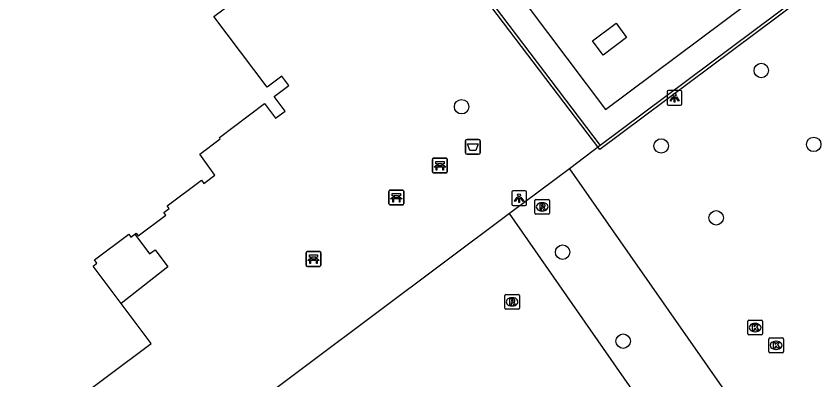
# Model space of a CAD drawing. Extents: x 161087 to 161922, y 382574 to 383873.
# Drawn here: x 161399.5 to 161454.1, y 383063 to 383087.7 of the extents above; entities that cross this region are included whole.
import ezdxf

# ---------------------------------------------------------------- set-up
doc = ezdxf.new("R2010")
doc.units = 0
for name, color, linetype in [('IMGEO_Afvalbak', 7, 'Continuous'), ('IMGEO_Bank', 7, 'Continuous'), ('IMGEO_Boom', 7, 'Continuous'), ('IMGEO_Kolk', 7, 'Continuous'), ('IMGEO_Lichtpunt', 7, 'Continuous'), ('IMGEO_Lijnafwatering', 7, 'Continuous'), ('IMGEO_Pand', 7, 'Continuous'), ('IMGEO_Rioolput', 7, 'Continuous'), ('IMGEO_Voetgangersgebied_open', 7, 'Continuous'), ('IMGEO_Voetpad_op_trap', 7, 'Continuous')]:
    doc.layers.add(name, color=color, linetype=linetype)

msp = doc.modelspace()

# ---------------------------------------------------------------- linework, layer by layer
at = {"layer": 'IMGEO_Afvalbak'}
for p, q in [((161429.916, 383078.395), (161429.916, 383079.195)), ((161429.916, 383079.195), (161429.916, 383078.395)), ((161430.016, 383079.295), (161430.806, 383079.295)), ((161430.806, 383079.295), (161430.016, 383079.295)), ((161430.906, 383079.195), (161430.906, 383078.395)), ((161430.906, 383078.395), (161430.906, 383079.195)), ((161430.806, 383078.295), (161430.016, 383078.295)), ((161430.016, 383078.295), (161430.806, 383078.295))]:
    msp.add_line(p, q, dxfattribs=at)
msp.add_lwpolyline([(161430.059, 383079.009), (161430.763, 383079.009), (161430.614, 383078.539), (161430.208, 383078.539), (161430.059, 383079.009)], dxfattribs=at)
for centre, start, end in [((161430.016, 383079.195), 90, 180), ((161430.016, 383079.195), 90, 180), ((161430.806, 383079.195), 0, 90), ((161430.806, 383079.195), 360, 90), ((161430.016, 383078.395), 180, 270), ((161430.016, 383078.395), 180, 270), ((161430.806, 383078.395), 270, 0), ((161430.806, 383078.395), 270, 0)]:
    msp.add_arc(centre, 0.1, start, end, dxfattribs=at)
at = {"layer": 'IMGEO_Bank'}
for p, q in [((161427.68, 383077.101), (161427.68, 383077.942)), ((161427.68, 383077.942), (161427.68, 383077.101)), ((161427.755, 383078.026), (161428.596, 383078.026)), ((161428.596, 383078.026), (161427.755, 383078.026)), ((161427.989, 383077.532), (161427.989, 383077.638)), ((161428.033, 383077.638), (161428.033, 383077.532)), ((161428.321, 383077.644), (161428.039, 383077.644)), ((161428.327, 383077.532), (161428.327, 383077.638)), ((161428.371, 383077.638), (161428.371, 383077.532)), ((161428.68, 383077.951), (161428.68, 383077.11)), ((161428.68, 383077.11), (161428.68, 383077.951)), ((161428.605, 383077.026), (161427.764, 383077.026)), ((161427.764, 383077.026), (161428.605, 383077.026)), ((161428.377, 383077.424), (161427.984, 383077.424)), ((161428.039, 383077.526), (161428.321, 383077.526)), ((161424.727, 383074.935), (161424.727, 383075.776)), ((161424.727, 383075.776), (161424.727, 383074.935)), ((161424.802, 383075.86), (161425.643, 383075.86)), ((161425.643, 383075.86), (161424.802, 383075.86)), ((161425.036, 383075.366), (161425.036, 383075.472)), ((161425.08, 383075.472), (161425.08, 383075.366)), ((161425.368, 383075.478), (161425.086, 383075.478)), ((161425.374, 383075.366), (161425.374, 383075.472)), ((161425.418, 383075.472), (161425.418, 383075.366)), ((161425.727, 383075.785), (161425.727, 383074.944)), ((161425.727, 383074.944), (161425.727, 383075.785)), ((161425.652, 383074.86), (161424.811, 383074.86)), ((161424.811, 383074.86), (161425.652, 383074.86)), ((161425.424, 383075.258), (161425.031, 383075.258)), ((161425.086, 383075.36), (161425.368, 383075.36)), ((161419.115, 383070.765), (161419.115, 383071.606)), ((161419.115, 383071.606), (161419.115, 383070.765)), ((161419.19, 383071.69), (161420.031, 383071.69)), ((161420.031, 383071.69), (161419.19, 383071.69)), ((161420.115, 383071.615), (161420.115, 383070.774)), ((161420.115, 383070.774), (161420.115, 383071.615)), ((161419.812, 383071.088), (161419.419, 383071.088)), ((161419.424, 383071.196), (161419.424, 383071.302)), ((161419.468, 383071.302), (161419.468, 383071.196)), ((161419.756, 383071.308), (161419.474, 383071.308)), ((161419.474, 383071.19), (161419.756, 383071.19)), ((161419.762, 383071.196), (161419.762, 383071.302)), ((161419.806, 383071.302), (161419.806, 383071.196)), ((161420.04, 383070.69), (161419.199, 383070.69)), ((161419.199, 383070.69), (161420.04, 383070.69))]:
    msp.add_line(p, q, dxfattribs=at)
for points in [[(161427.983, 383077.644), (161427.897, 383077.644), (161427.897, 383077.805), (161428.46, 383077.805), (161428.46, 383077.644), (161428.377, 383077.644)], [(161427.927, 383077.424), (161427.785, 383077.424), (161427.897, 383077.526), (161427.983, 383077.526)], [(161427.977, 383077.417), (161427.977, 383077.21), (161427.934, 383077.21), (161427.934, 383077.417)], [(161428.377, 383077.526), (161428.46, 383077.526), (161428.572, 383077.424), (161428.433, 383077.424)], [(161428.427, 383077.417), (161428.427, 383077.21), (161428.383, 383077.21), (161428.383, 383077.417)], [(161425.03, 383075.478), (161424.944, 383075.478), (161424.944, 383075.639), (161425.507, 383075.639), (161425.507, 383075.478), (161425.424, 383075.478)], [(161424.974, 383075.258), (161424.832, 383075.258), (161424.944, 383075.36), (161425.03, 383075.36)], [(161425.024, 383075.251), (161425.024, 383075.044), (161424.981, 383075.044), (161424.981, 383075.251)], [(161425.424, 383075.36), (161425.507, 383075.36), (161425.619, 383075.258), (161425.48, 383075.258)], [(161425.474, 383075.251), (161425.474, 383075.044), (161425.43, 383075.044), (161425.43, 383075.251)], [(161419.362, 383071.088), (161419.22, 383071.088), (161419.332, 383071.19), (161419.418, 383071.19)], [(161419.418, 383071.308), (161419.332, 383071.308), (161419.332, 383071.469), (161419.895, 383071.469), (161419.895, 383071.308), (161419.812, 383071.308)], [(161419.412, 383071.081), (161419.412, 383070.874), (161419.369, 383070.874), (161419.369, 383071.081)], [(161419.812, 383071.19), (161419.895, 383071.19), (161420.007, 383071.088), (161419.868, 383071.088)], [(161419.862, 383071.081), (161419.862, 383070.874), (161419.818, 383070.874), (161419.818, 383071.081)]]:
    msp.add_lwpolyline(points, dxfattribs=at)
for centre, radius, start, end in [((161427.758, 383077.948), 0.0779, 92.4484, 184.2845), ((161427.758, 383077.948), 0.0779, 92.4484, 184.2845), ((161427.982, 383077.637), 0.00671, 2.8957, 87.1043), ((161428.039, 383077.637), 0.00671, 92.8957, 177.1043), ((161428.321, 383077.637), 0.00671, 2.8957, 87.1043), ((161428.378, 383077.637), 0.00671, 92.8957, 177.1043), ((161428.602, 383077.948), 0.0779, 2.4484, 94.2845), ((161428.602, 383077.948), 0.0779, 2.4484, 94.2845), ((161427.758, 383077.104), 0.0779, 182.4484, 274.2845), ((161427.758, 383077.104), 0.0779, 182.4484, 274.2845), ((161427.927, 383077.417), 0.00671, 2.8957, 87.1043), ((161427.984, 383077.417), 0.00671, 92.8957, 177.1043), ((161427.982, 383077.533), 0.00671, 272.8957, 357.1043), ((161428.039, 383077.533), 0.00671, 182.8957, 267.1043), ((161428.321, 383077.533), 0.00671, 272.8957, 357.1043), ((161428.378, 383077.533), 0.00671, 182.8957, 267.1043), ((161428.376, 383077.417), 0.00671, 2.8957, 87.1043), ((161428.433, 383077.417), 0.00671, 92.8957, 177.1043), ((161428.602, 383077.104), 0.0779, 272.4484, 4.2845), ((161428.602, 383077.104), 0.0779, 272.4484, 4.2845), ((161424.805, 383075.782), 0.0779, 92.4484, 184.2845), ((161424.805, 383075.782), 0.0779, 92.4484, 184.2845), ((161425.029, 383075.471), 0.00671, 2.8957, 87.1043), ((161425.086, 383075.471), 0.00671, 92.8957, 177.1043), ((161425.368, 383075.471), 0.00671, 2.8957, 87.1043), ((161425.425, 383075.471), 0.00671, 92.8957, 177.1043), ((161425.649, 383075.782), 0.0779, 2.4484, 94.2845), ((161425.649, 383075.782), 0.0779, 2.4484, 94.2845), ((161424.805, 383074.938), 0.0779, 182.4484, 274.2845), ((161424.805, 383074.938), 0.0779, 182.4484, 274.2845), ((161424.974, 383075.251), 0.00671, 2.8957, 87.1043), ((161425.031, 383075.251), 0.00671, 92.8957, 177.1043), ((161425.029, 383075.367), 0.00671, 272.8957, 357.1043), ((161425.086, 383075.367), 0.00671, 182.8957, 267.1043), ((161425.368, 383075.367), 0.00671, 272.8957, 357.1043), ((161425.425, 383075.367), 0.00671, 182.8957, 267.1043), ((161425.423, 383075.251), 0.00671, 2.8957, 87.1043), ((161425.48, 383075.251), 0.00671, 92.8957, 177.1043), ((161425.649, 383074.938), 0.0779, 272.4484, 4.2845), ((161425.649, 383074.938), 0.0779, 272.4484, 4.2845), ((161419.193, 383071.612), 0.0779, 92.4484, 184.2845), ((161419.193, 383071.612), 0.0779, 92.4484, 184.2845), ((161420.037, 383071.612), 0.0779, 2.4484, 94.2845), ((161420.037, 383071.612), 0.0779, 2.4484, 94.2845), ((161419.362, 383071.081), 0.00671, 2.8957, 87.1043), ((161419.419, 383071.081), 0.00671, 92.8957, 177.1043), ((161419.417, 383071.301), 0.00671, 2.8957, 87.1043), ((161419.417, 383071.197), 0.00671, 272.8957, 357.1043), ((161419.474, 383071.301), 0.00671, 92.8957, 177.1043), ((161419.474, 383071.197), 0.00671, 182.8957, 267.1043), ((161419.756, 383071.301), 0.00671, 2.8957, 87.1043), ((161419.756, 383071.197), 0.00671, 272.8957, 357.1043), ((161419.813, 383071.301), 0.00671, 92.8957, 177.1043), ((161419.813, 383071.197), 0.00671, 182.8957, 267.1043), ((161419.811, 383071.081), 0.00671, 2.8957, 87.1043), ((161419.868, 383071.081), 0.00671, 92.8957, 177.1043), ((161419.193, 383070.768), 0.0779, 182.4484, 274.2845), ((161419.193, 383070.768), 0.0779, 182.4484, 274.2845), ((161420.037, 383070.768), 0.0779, 272.4484, 4.2845), ((161420.037, 383070.768), 0.0779, 272.4484, 4.2845)]:
    msp.add_arc(centre, radius, start, end, dxfattribs=at)
at = {"layer": 'IMGEO_Boom'}
for centre in [(161449.96, 383083.972), (161429.65, 383081.517), (161443.173, 383078.856), (161453.515, 383078.96), (161446.9, 383073.98), (161436.494, 383071.652), (161440.599, 383065.618)]:
    msp.add_circle(centre, 0.489, dxfattribs=at)
at = {"layer": 'IMGEO_Kolk'}
for p, q in [((161449.042, 383066.112), (161449.042, 383066.964)), ((161449.117, 383067.038), (161449.969, 383067.038)), ((161449.53, 383066.818), (161449.555, 383066.818)), ((161450.043, 383066.964), (161450.043, 383066.112)), ((161449.553, 383066.258), (161449.528, 383066.258)), ((161449.969, 383066.038), (161449.117, 383066.038)), ((161450.463, 383064.908), (161450.463, 383065.76)), ((161450.538, 383065.834), (161451.39, 383065.834)), ((161450.951, 383065.614), (161450.976, 383065.614)), ((161451.464, 383065.76), (161451.464, 383064.908)), ((161450.974, 383065.054), (161450.949, 383065.054)), ((161451.39, 383064.834), (161450.538, 383064.834))]:
    msp.add_line(p, q, dxfattribs=at)
for points in [[(161449.042, 383066.112), (161449.042, 383066.964)], [(161449.117, 383067.038), (161449.969, 383067.038)], [(161449.363, 383066.738), (161449.486, 383066.738), (161449.486, 383066.587), (161449.616, 383066.738), (161449.78, 383066.738), (161449.634, 383066.587), (161449.787, 383066.338), (161449.635, 383066.338), (161449.55, 383066.502), (161449.486, 383066.435), (161449.486, 383066.338), (161449.363, 383066.338), (161449.363, 383066.738)], [(161450.043, 383066.964), (161450.043, 383066.112)], [(161449.969, 383066.038), (161449.117, 383066.038)], [(161450.463, 383064.908), (161450.463, 383065.76)], [(161450.538, 383065.834), (161451.39, 383065.834)], [(161451.464, 383065.76), (161451.464, 383064.908)], [(161450.784, 383065.534), (161450.907, 383065.534), (161450.907, 383065.383), (161451.037, 383065.534), (161451.201, 383065.534), (161451.055, 383065.383), (161451.208, 383065.134), (161451.056, 383065.134), (161450.971, 383065.298), (161450.907, 383065.231), (161450.907, 383065.134), (161450.784, 383065.134), (161450.784, 383065.534)], [(161451.39, 383064.834), (161450.538, 383064.834)]]:
    msp.add_lwpolyline(points, dxfattribs=at)
for centre, start, end in [((161449.119, 383066.962), 91.552, 178.448), ((161449.119, 383066.962), 91.552, 178.448), ((161449.967, 383066.962), 1.552, 88.448), ((161449.967, 383066.962), 1.552, 88.448), ((161449.119, 383066.114), 181.552, 268.448), ((161449.119, 383066.114), 181.552, 268.448), ((161449.967, 383066.114), 271.552, 358.448), ((161449.967, 383066.114), 271.552, 358.448), ((161450.54, 383065.758), 91.552, 178.448), ((161450.54, 383065.758), 91.552, 178.448), ((161451.388, 383065.758), 1.552, 88.448), ((161451.388, 383065.758), 1.552, 88.448), ((161450.54, 383064.91), 181.552, 268.448), ((161450.54, 383064.91), 181.552, 268.448), ((161451.388, 383064.91), 271.552, 358.448), ((161451.388, 383064.91), 271.552, 358.448)]:
    msp.add_arc(centre, 0.0765, start, end, dxfattribs=at)
for centre, major_axis, ratio, start_param, end_param in [((161449.529, 383066.538), (-0.387, 0.002), 0.722429, 4.712389, 7.853982), ((161449.554, 383066.538), (-0.39, 0.002), 0.717154, 1.570796, 4.712389), ((161450.95, 383065.334), (-0.387, 0.002), 0.722429, 4.712389, 7.853982), ((161450.975, 383065.334), (-0.39, 0.002), 0.717154, 1.570796, 4.712389)]:
    msp.add_ellipse(centre, major_axis=major_axis, ratio=ratio, start_param=start_param, end_param=end_param, dxfattribs=at)
at = {"layer": 'IMGEO_Lichtpunt'}
for p, q in [((161443.586, 383082.52), (161443.586, 383081.713)), ((161443.586, 383082.52), (161443.586, 383081.713)), ((161444.488, 383082.615), (161443.68, 383082.615)), ((161444.488, 383082.615), (161443.68, 383082.615)), ((161444.582, 383081.713), (161444.582, 383082.52)), ((161444.582, 383081.713), (161444.582, 383082.52)), ((161443.68, 383081.619), (161444.488, 383081.619)), ((161443.68, 383081.619), (161444.488, 383081.619)), ((161433.047, 383075.715), (161433.047, 383074.908)), ((161433.047, 383075.715), (161433.047, 383074.908)), ((161433.949, 383075.81), (161433.141, 383075.81)), ((161433.949, 383075.81), (161433.141, 383075.81)), ((161434.043, 383074.908), (161434.043, 383075.715)), ((161434.043, 383074.908), (161434.043, 383075.715)), ((161433.141, 383074.814), (161433.949, 383074.814)), ((161433.141, 383074.814), (161433.949, 383074.814))]:
    msp.add_line(p, q, dxfattribs=at)
for points in [[(161443.96, 383082.184), (161443.999, 383082.156), (161443.811, 383081.894), (161443.773, 383081.921), (161443.96, 383082.184)], [(161444.062, 383082.136), (161444.109, 383082.136), (161444.109, 383081.814), (161444.062, 383081.814), (161444.062, 383082.136)], [(161444.172, 383082.156), (161444.21, 383082.183), (161444.397, 383081.921), (161444.358, 383081.893), (161444.172, 383082.156)], [(161433.421, 383075.379), (161433.46, 383075.351), (161433.272, 383075.089), (161433.234, 383075.116), (161433.421, 383075.379)], [(161433.633, 383075.351), (161433.671, 383075.378), (161433.858, 383075.116), (161433.819, 383075.088), (161433.633, 383075.351)], [(161433.523, 383075.331), (161433.57, 383075.331), (161433.57, 383075.009), (161433.523, 383075.009), (161433.523, 383075.331)]]:
    msp.add_lwpolyline(points, dxfattribs=at)
for centre in [(161444.085, 383082.318), (161433.546, 383075.513)]:
    msp.add_circle(centre, 0.0994, dxfattribs=at)
for centre, start, end in [((161443.68, 383082.52), 90, 180), ((161443.68, 383082.52), 90, 180), ((161444.488, 383082.52), 0, 90), ((161444.488, 383082.52), 0, 90), ((161443.68, 383081.713), 180, 270), ((161443.68, 383081.713), 180, 270), ((161444.488, 383081.713), 270, 0), ((161444.488, 383081.713), 270, 360), ((161433.141, 383075.715), 90, 180), ((161433.141, 383075.715), 90, 180), ((161433.949, 383075.715), 0, 90), ((161433.949, 383075.715), 0, 90), ((161433.141, 383074.908), 180, 270), ((161433.141, 383074.908), 180, 270), ((161433.949, 383074.908), 270, 0), ((161433.949, 383074.908), 270, 360)]:
    msp.add_arc(centre, 0.0946, start, end, dxfattribs=at)
at = {"layer": 'IMGEO_Lijnafwatering'}
for points in [[(161462.705, 383096.33), (161451.032, 383087.599)], [(161439.009, 383078.605), (161431.265, 383088.832)], [(161451.032, 383087.599), (161439.009, 383078.605)], [(161446.16, 383055.215), (161432.896, 383074.264)]]:
    msp.add_lwpolyline(points, dxfattribs=at)
at = {"layer": 'IMGEO_Pand'}
for points in [[(161407.512, 383072.884), (161407.588, 383072.941), (161407.725, 383072.757), (161409.599, 383074.159), (161409.461, 383074.343), (161409.821, 383074.613), (161409.689, 383074.789), (161412.019, 383076.533), (161412.187, 383076.309), (161412.931, 383076.866), (161411.915, 383078.302), (161413.28, 383079.33), (161413.232, 383079.42), (161416.295, 383081.726), (161417.048, 383080.728), (161417.683, 383081.207), (161416.94, 383082.21), (161417.941, 383082.964), (161417.477, 383083.598), (161416.471, 383082.839), (161412.856, 383087.628), (161417.054, 383090.764)], [(161406.572, 383068.175), (161404.674, 383070.71), (161404.938, 383070.908), (161404.776, 383071.124), (161407.098, 383072.862), (161407.235, 383072.677), (161407.512, 383072.884)], [(161399.459, 383058.615), (161408.611, 383065.45), (161406.572, 383068.175)]]:
    msp.add_lwpolyline(points, dxfattribs=at)
at = {"layer": 'IMGEO_Rioolput'}
for p, q in [((161434.61, 383074.297), (161434.61, 383075.149)), ((161434.685, 383075.223), (161435.537, 383075.223)), ((161435.098, 383075.003), (161435.123, 383075.003)), ((161435.611, 383075.149), (161435.611, 383074.297)), ((161435.121, 383074.443), (161435.096, 383074.443)), ((161435.537, 383074.223), (161434.685, 383074.223)), ((161432.569, 383067.861), (161432.569, 383068.713)), ((161432.644, 383068.787), (161433.496, 383068.787)), ((161433.057, 383068.567), (161433.082, 383068.567)), ((161433.57, 383068.713), (161433.57, 383067.861)), ((161433.496, 383067.787), (161432.644, 383067.787)), ((161433.08, 383068.007), (161433.055, 383068.007))]:
    msp.add_line(p, q, dxfattribs=at)
for points in [[(161434.61, 383074.297), (161434.61, 383075.149)], [(161434.685, 383075.223), (161435.537, 383075.223)], [(161435.199, 383074.921), (161434.947, 383074.923), (161434.947, 383074.523)], [(161435.125, 383074.842), (161435.071, 383074.842), (161435.071, 383074.761)], [(161435.611, 383075.149), (161435.611, 383074.297)], [(161434.947, 383074.523), (161435.071, 383074.523), (161435.071, 383074.685), (161435.082, 383074.685)], [(161435.071, 383074.761), (161435.123, 383074.761)], [(161435.129, 383074.656), (161435.2, 383074.523), (161435.34, 383074.523), (161435.275, 383074.649)], [(161435.537, 383074.223), (161434.685, 383074.223)], [(161432.569, 383067.861), (161432.569, 383068.713)], [(161432.644, 383068.787), (161433.496, 383068.787)], [(161433.158, 383068.485), (161432.906, 383068.487), (161432.906, 383068.087)], [(161433.084, 383068.406), (161433.03, 383068.406), (161433.03, 383068.325)], [(161433.03, 383068.325), (161433.082, 383068.325)], [(161433.57, 383068.713), (161433.57, 383067.861)], [(161433.496, 383067.787), (161432.644, 383067.787)], [(161432.906, 383068.087), (161433.03, 383068.087), (161433.03, 383068.249), (161433.041, 383068.249)], [(161433.088, 383068.22), (161433.159, 383068.087), (161433.299, 383068.087), (161433.234, 383068.213)]]:
    msp.add_lwpolyline(points, dxfattribs=at)
for centre, radius, start, end in [((161434.687, 383075.147), 0.0765, 91.552, 178.448), ((161434.687, 383075.147), 0.0765, 91.552, 178.448), ((161435.131, 383074.746), 0.0964, 77.0061, 93.1865), ((161435.145, 383074.803), 0.0378, 276.6634, 79.6772), ((161435.198, 383074.811), 0.109, 350.3612, 89.416), ((161435.535, 383075.147), 0.0765, 1.552, 88.448), ((161435.535, 383075.147), 0.0765, 1.552, 88.448), ((161434.687, 383074.299), 0.0765, 181.552, 268.448), ((161434.687, 383074.299), 0.0765, 181.552, 268.448), ((161435.081, 383074.632), 0.0533, 26.0293, 88.6989), ((161435.107, 383074.95), 0.19, 274.7715, 282.9687), ((161435.196, 383074.811), 0.112, 277.5842, 350.9817), ((161435.18, 383074.596), 0.108, 29.5134, 73.7905), ((161435.535, 383074.299), 0.0765, 271.552, 358.448), ((161435.535, 383074.299), 0.0765, 271.552, 358.448), ((161432.646, 383068.711), 0.0765, 91.552, 178.448), ((161432.646, 383068.711), 0.0765, 91.552, 178.448), ((161433.066, 383068.514), 0.19, 274.7715, 282.9687), ((161433.09, 383068.31), 0.0964, 77.0061, 93.1865), ((161433.104, 383068.367), 0.0378, 276.6634, 79.6772), ((161433.157, 383068.375), 0.109, 350.3612, 89.416), ((161433.155, 383068.375), 0.112, 277.5842, 350.9817), ((161433.494, 383068.711), 0.0765, 1.552, 88.448), ((161433.494, 383068.711), 0.0765, 1.552, 88.448), ((161432.646, 383067.863), 0.0765, 181.552, 268.448), ((161432.646, 383067.863), 0.0765, 181.552, 268.448), ((161433.04, 383068.196), 0.0533, 26.0293, 88.6989), ((161433.139, 383068.16), 0.108, 29.5134, 73.7905), ((161433.494, 383067.863), 0.0765, 271.552, 358.448), ((161433.494, 383067.863), 0.0765, 271.552, 358.448)]:
    msp.add_arc(centre, radius, start, end, dxfattribs=at)
for centre, major_axis, ratio, start_param, end_param in [((161435.097, 383074.723), (-0.387, 0.002), 0.722429, 4.712389, 7.853982), ((161435.122, 383074.723), (-0.39, 0.002), 0.717154, 1.570796, 4.712389), ((161433.056, 383068.287), (-0.387, 0.002), 0.722429, 4.712389, 7.853982), ((161433.081, 383068.287), (-0.39, 0.002), 0.717154, 1.570796, 4.712389)]:
    msp.add_ellipse(centre, major_axis=major_axis, ratio=ratio, start_param=start_param, end_param=end_param, dxfattribs=at)
at = {"layer": 'IMGEO_Voetgangersgebied_open'}
for points in [[(161440.12, 383087.172), (161440.835, 383086.214), (161439.239, 383085.022), (161438.524, 383085.98), (161440.12, 383087.172)], [(161439.049, 383078.884), (161436.953, 383077.304)], [(161436.953, 383077.304), (161432.896, 383074.264), (161410.333, 383057.358)], [(161436.953, 383077.304), (161482.447, 383012.169)], [(161407.512, 383072.884), (161408.505, 383071.545), (161408.876, 383071.82), (161409.745, 383070.662), (161406.572, 383068.175)]]:
    msp.add_lwpolyline(points, dxfattribs=at)
at = {"layer": 'IMGEO_Voetpad_op_trap'}
for points in [[(161432.854, 383090.061), (161439.406, 383081.335), (161460.242, 383096.929), (161453.51, 383106.413)], [(161462.705, 383096.578), (161439.049, 383078.884)], [(161431.423, 383088.954), (161439.049, 383078.884)]]:
    msp.add_lwpolyline(points, dxfattribs=at)

doc.saveas('drawing.dxf')
